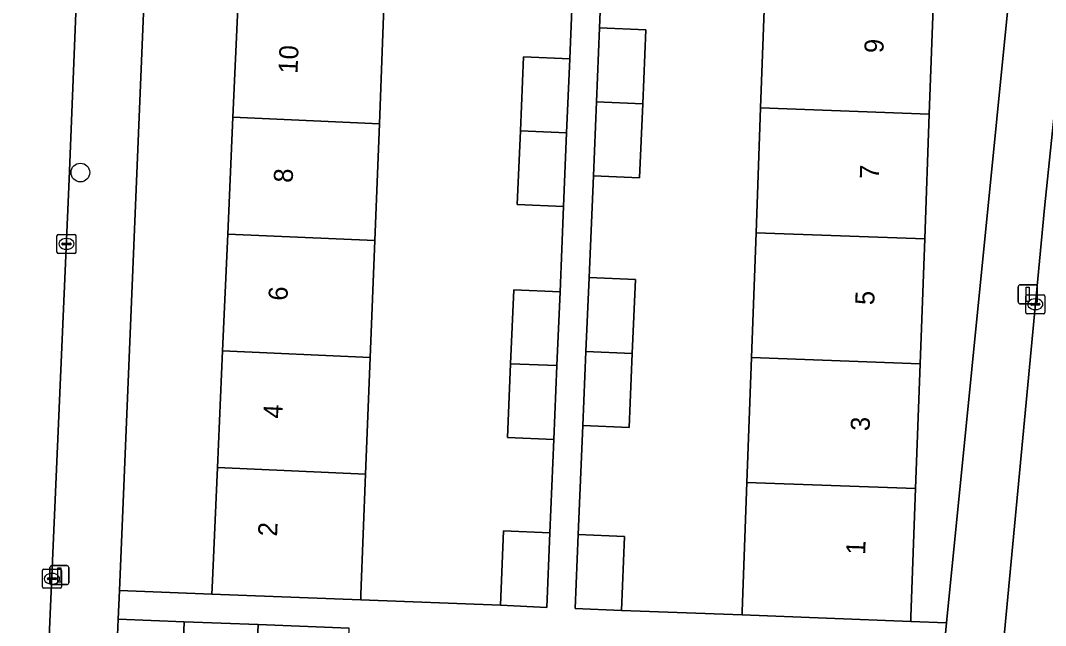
# Model space of a CAD drawing. Extents: x 161354 to 162026, y 386504 to 387460.
# Drawn here: x 161732.9 to 161786.7, y 386676.1 to 386707.9 of the extents above; entities that cross this region are included whole.
import ezdxf

# ---------------------------------------------------------------- set-up
doc = ezdxf.new("R2010")
doc.units = 0
for name, color, linetype in [('IMGEO_Boom', 7, 'Continuous'), ('IMGEO_Erf', 7, 'Continuous'), ('IMGEO_Kolk', 7, 'Continuous'), ('IMGEO_Lichtmast', 7, 'Continuous'), ('IMGEO_Pand', 7, 'Continuous'), ('IMGEO_Pand_nummerreeks', 7, 'Continuous'), ('IMGEO_Rijbaan_lokaal_open', 7, 'Continuous'), ('IMGEO_Voetpad_open', 7, 'Continuous')]:
    doc.layers.add(name, color=color, linetype=linetype)

msp = doc.modelspace()

# ---------------------------------------------------------------- linework, layer by layer
at = {"layer": 'IMGEO_Boom'}
msp.add_circle((161736.057, 386699.886), 0.489, dxfattribs=at)
at = {"layer": 'IMGEO_Erf'}
msp.add_lwpolyline([(161785.465, 386716.028), (161781.066, 386716.232), (161780.821, 386709.507), (161780.583, 386702.957), (161780.344, 386696.408), (161780.105, 386689.858), (161779.867, 386683.308), (161779.622, 386676.583), (161779.613, 386676.336), (161781.487, 386676.264)], close=True, dxfattribs=at)
for points in [[(161739.604, 386714.173), (161738.102, 386677.954), (161742.958, 386677.768), (161742.971, 386678.107), (161743.248, 386684.405), (161743.518, 386690.531), (161743.788, 386696.658), (161744.058, 386702.784), (161744.328, 386708.91)], [(161763.521, 386712.995), (161763.289, 386707.469), (161765.717, 386707.367), (161765.554, 386703.49), (161765.391, 386699.614), (161762.963, 386699.716), (161762.739, 386694.372), (161765.167, 386694.27), (161765.004, 386690.394), (161764.841, 386686.517), (161762.413, 386686.619), (161762.159, 386680.89), (161764.601, 386680.788), (161764.438, 386676.911), (161770.768, 386676.676), (161770.775, 386676.865), (161771.021, 386683.63), (161771.258, 386690.18), (161771.496, 386696.73), (161771.734, 386703.279), (161771.972, 386709.829)], [(161751.981, 386708.573), (161751.741, 386702.445), (161751.501, 386696.318), (161751.261, 386690.19), (161751.021, 386684.062), (161750.775, 386677.771), (161750.763, 386677.469), (161758.095, 386677.188), (161758.258, 386681.092), (161760.686, 386680.99), (161760.89, 386685.879), (161758.463, 386685.981), (161758.625, 386689.857), (161758.787, 386693.734), (161761.215, 386693.632), (161761.402, 386698.102), (161758.974, 386698.203), (161759.136, 386702.08), (161759.299, 386705.957), (161761.727, 386705.855), (161761.927, 386710.65)], [(161781.003, 386671.42), (161774.721, 386671.645), (161772.508, 386671.724), (161772.639, 386675.107), (161770.353, 386675.196), (161770.258, 386672.768), (161766.381, 386672.919), (161762.504, 386673.07), (161762.599, 386675.499), (161757.911, 386675.681), (161757.816, 386673.253), (161753.939, 386673.404), (161750.062, 386673.555), (161750.157, 386675.983), (161745.378, 386676.17), (161745.284, 386673.741), (161741.407, 386673.892), (161741.501, 386676.321), (161738.04, 386676.455), (161737.118, 386654.209)]]:
    msp.add_lwpolyline(points, dxfattribs=at)
at = {"layer": 'IMGEO_Kolk'}
for p, q in [((161734.826, 386695.717), (161734.826, 386696.569)), ((161734.901, 386696.643), (161735.753, 386696.643)), ((161735.128, 386696.186), (161735.526, 386696.186)), ((161735.314, 386696.423), (161735.339, 386696.423)), ((161735.827, 386696.569), (161735.827, 386695.717)), ((161735.753, 386695.643), (161734.901, 386695.643)), ((161735.085, 386696.137), (161735.085, 386696.149)), ((161735.523, 386696.1), (161735.125, 386696.1)), ((161735.337, 386695.863), (161735.312, 386695.863)), ((161735.569, 386696.149), (161735.569, 386696.137)), ((161785.72, 386693.477), (161786.572, 386693.477)), ((161785.645, 386692.551), (161785.645, 386693.403)), ((161785.904, 386692.971), (161785.904, 386692.983)), ((161786.342, 386692.934), (161785.944, 386692.934)), ((161785.947, 386693.02), (161786.345, 386693.02)), ((161786.133, 386693.257), (161786.158, 386693.257)), ((161786.388, 386692.983), (161786.388, 386692.971)), ((161786.646, 386693.403), (161786.646, 386692.551)), ((161786.572, 386692.477), (161785.72, 386692.477)), ((161786.156, 386692.697), (161786.131, 386692.697)), ((161734.065, 386678.151), (161734.065, 386679.003)), ((161734.14, 386679.077), (161734.992, 386679.077)), ((161735.066, 386679.003), (161735.066, 386678.151)), ((161734.324, 386678.571), (161734.324, 386678.583)), ((161734.762, 386678.534), (161734.364, 386678.534)), ((161734.367, 386678.62), (161734.765, 386678.62)), ((161734.553, 386678.857), (161734.578, 386678.857)), ((161734.808, 386678.583), (161734.808, 386678.571)), ((161734.992, 386678.077), (161734.14, 386678.077)), ((161734.576, 386678.297), (161734.551, 386678.297))]:
    msp.add_line(p, q, dxfattribs=at)
for points in [[(161734.826, 386695.717), (161734.826, 386696.569)], [(161734.901, 386696.643), (161735.753, 386696.643)], [(161735.827, 386696.569), (161735.827, 386695.717)], [(161735.753, 386695.643), (161734.901, 386695.643)], [(161785.72, 386693.477), (161786.572, 386693.477)], [(161785.645, 386692.551), (161785.645, 386693.403)], [(161786.646, 386693.403), (161786.646, 386692.551)], [(161786.572, 386692.477), (161785.72, 386692.477)], [(161734.065, 386678.151), (161734.065, 386679.003)], [(161734.14, 386679.077), (161734.992, 386679.077)], [(161735.066, 386679.003), (161735.066, 386678.151)], [(161734.992, 386678.077), (161734.14, 386678.077)]]:
    msp.add_lwpolyline(points, dxfattribs=at)
for centre, radius, start, end in [((161734.903, 386696.567), 0.0765, 91.552, 178.448), ((161734.903, 386696.567), 0.0765, 91.552, 178.448), ((161735.125, 386696.146), 0.0403, 85.8775, 175.7526), ((161735.53, 386696.148), 0.0386, 1.7309, 96.639), ((161735.751, 386696.567), 0.0765, 1.552, 88.448), ((161735.751, 386696.567), 0.0765, 1.552, 88.448), ((161734.903, 386695.719), 0.0765, 181.552, 268.448), ((161734.903, 386695.719), 0.0765, 181.552, 268.448), ((161735.122, 386696.136), 0.0366, 178.938, 274.7102), ((161735.526, 386696.143), 0.043, 264.8664, 352.4533), ((161735.751, 386695.719), 0.0765, 271.552, 358.448), ((161735.751, 386695.719), 0.0765, 271.552, 358.448), ((161785.722, 386693.401), 0.0765, 91.552, 178.448), ((161785.722, 386693.401), 0.0765, 91.552, 178.448), ((161786.57, 386693.401), 0.0765, 1.552, 88.448), ((161786.57, 386693.401), 0.0765, 1.552, 88.448), ((161785.944, 386692.98), 0.0403, 85.8775, 175.7526), ((161785.941, 386692.97), 0.0366, 178.938, 274.7102), ((161786.345, 386692.977), 0.043, 264.8664, 352.4533), ((161786.349, 386692.982), 0.0386, 1.7309, 96.639), ((161785.722, 386692.553), 0.0765, 181.552, 268.448), ((161785.722, 386692.553), 0.0765, 181.552, 268.448), ((161786.57, 386692.553), 0.0765, 271.552, 358.448), ((161786.57, 386692.553), 0.0765, 271.552, 358.448), ((161734.142, 386679.001), 0.0765, 91.552, 178.448), ((161734.142, 386679.001), 0.0765, 91.552, 178.448), ((161734.99, 386679.001), 0.0765, 1.552, 88.448), ((161734.99, 386679.001), 0.0765, 1.552, 88.448), ((161734.364, 386678.58), 0.0403, 85.8775, 175.7526), ((161734.361, 386678.57), 0.0366, 178.938, 274.7102), ((161734.765, 386678.577), 0.043, 264.8664, 352.4533), ((161734.769, 386678.582), 0.0386, 1.7309, 96.639), ((161734.142, 386678.153), 0.0765, 181.552, 268.448), ((161734.142, 386678.153), 0.0765, 181.552, 268.448), ((161734.99, 386678.153), 0.0765, 271.552, 358.448), ((161734.99, 386678.153), 0.0765, 271.552, 358.448)]:
    msp.add_arc(centre, radius, start, end, dxfattribs=at)
for centre, major_axis, ratio, start_param, end_param in [((161735.313, 386696.143), (-0.387, 0.002), 0.722429, 4.712389, 7.853982), ((161735.338, 386696.143), (-0.39, 0.002), 0.717154, 1.570796, 4.712389), ((161786.132, 386692.977), (-0.387, 0.002), 0.722429, 4.712389, 7.853982), ((161786.157, 386692.977), (-0.39, 0.002), 0.717154, 1.570796, 4.712389), ((161734.552, 386678.577), (-0.387, 0.002), 0.722429, 4.712389, 7.853982), ((161734.577, 386678.577), (-0.39, 0.002), 0.717154, 1.570796, 4.712389)]:
    msp.add_ellipse(centre, major_axis=major_axis, ratio=ratio, start_param=start_param, end_param=end_param, dxfattribs=at)
at = {"layer": 'IMGEO_Lichtmast'}
for p, q in [((161785.254, 386693.096), (161785.254, 386693.896)), ((161785.254, 386693.896), (161785.254, 386693.096)), ((161785.354, 386693.996), (161786.144, 386693.996)), ((161786.144, 386693.996), (161785.354, 386693.996)), ((161786.244, 386693.896), (161786.244, 386693.096)), ((161786.244, 386693.096), (161786.244, 386693.896)), ((161786.144, 386692.996), (161785.354, 386692.996)), ((161785.354, 386692.996), (161786.144, 386692.996)), ((161734.46, 386678.368), (161734.46, 386679.168)), ((161734.46, 386679.168), (161734.46, 386678.368)), ((161734.56, 386679.268), (161735.35, 386679.268)), ((161735.35, 386679.268), (161734.56, 386679.268)), ((161735.45, 386679.168), (161735.45, 386678.368)), ((161735.45, 386678.368), (161735.45, 386679.168)), ((161735.35, 386678.268), (161734.56, 386678.268)), ((161734.56, 386678.268), (161735.35, 386678.268))]:
    msp.add_line(p, q, dxfattribs=at)
for points in [[(161785.674, 386693.871), (161785.824, 386693.871), (161785.824, 386693.121), (161785.674, 386693.121), (161785.674, 386693.871)], [(161734.88, 386679.143), (161735.03, 386679.143), (161735.03, 386678.393), (161734.88, 386678.393), (161734.88, 386679.143)]]:
    msp.add_lwpolyline(points, dxfattribs=at)
for centre, start, end in [((161785.354, 386693.896), 90, 180), ((161785.354, 386693.896), 90, 180), ((161786.144, 386693.896), 0, 90), ((161786.144, 386693.896), 360, 90), ((161785.354, 386693.096), 180, 270), ((161785.354, 386693.096), 180, 270), ((161786.144, 386693.096), 270, 0), ((161786.144, 386693.096), 270, 0), ((161734.56, 386679.168), 90, 180), ((161734.56, 386679.168), 90, 180), ((161735.35, 386679.168), 0, 90), ((161735.35, 386679.168), 360, 90), ((161734.56, 386678.368), 180, 270), ((161734.56, 386678.368), 180, 270), ((161735.35, 386678.368), 270, 0), ((161735.35, 386678.368), 270, 0)]:
    msp.add_arc(centre, 0.1, start, end, dxfattribs=at)
at = {"layer": 'IMGEO_Pand'}
for points in [[(161771.972, 386709.829), (161771.734, 386703.279), (161780.583, 386702.957), (161780.821, 386709.507)], [(161744.328, 386708.91), (161744.058, 386702.784), (161751.741, 386702.445), (161751.981, 386708.573)], [(161763.289, 386707.469), (161763.126, 386703.592), (161765.554, 386703.49), (161765.717, 386707.367)], [(161761.727, 386705.855), (161759.299, 386705.957), (161759.136, 386702.08), (161761.564, 386701.978)], [(161765.554, 386703.49), (161763.126, 386703.592), (161762.963, 386699.716), (161765.391, 386699.614)], [(161780.344, 386696.408), (161780.583, 386702.957), (161771.734, 386703.279), (161771.496, 386696.73)], [(161751.501, 386696.318), (161751.741, 386702.445), (161744.058, 386702.784), (161743.788, 386696.658)], [(161761.564, 386701.978), (161759.136, 386702.08), (161758.974, 386698.203), (161761.402, 386698.102)], [(161771.496, 386696.73), (161771.258, 386690.18), (161780.105, 386689.858), (161780.344, 386696.408)], [(161743.788, 386696.658), (161743.518, 386690.531), (161751.261, 386690.19), (161751.501, 386696.318)], [(161762.739, 386694.372), (161762.576, 386690.496), (161765.004, 386690.394), (161765.167, 386694.27)], [(161761.215, 386693.632), (161758.787, 386693.734), (161758.625, 386689.857), (161761.053, 386689.756)], [(161743.518, 386690.531), (161743.248, 386684.405), (161751.021, 386684.062), (161751.261, 386690.19)], [(161765.004, 386690.394), (161762.576, 386690.496), (161762.413, 386686.619), (161764.841, 386686.517)], [(161761.053, 386689.756), (161758.625, 386689.857), (161758.463, 386685.981), (161760.89, 386685.879)], [(161779.867, 386683.308), (161780.105, 386689.858), (161771.258, 386690.18), (161771.021, 386683.63)], [(161751.021, 386684.062), (161743.248, 386684.405), (161742.971, 386678.107), (161742.958, 386677.768), (161750.763, 386677.469), (161750.775, 386677.771)], [(161779.867, 386683.308), (161771.021, 386683.63), (161770.775, 386676.865), (161770.768, 386676.676), (161779.613, 386676.336), (161779.622, 386676.583)], [(161760.686, 386680.99), (161758.258, 386681.092), (161758.095, 386677.188), (161760.522, 386677.076)], [(161762.159, 386680.89), (161762.01, 386677.013), (161764.438, 386676.911), (161764.601, 386680.788)], [(161745.378, 386676.17), (161741.501, 386676.321), (161741.407, 386673.892), (161745.284, 386673.741)]]:
    msp.add_lwpolyline(points, close=True, dxfattribs=at)
at = {"layer": 'IMGEO_Rijbaan_lokaal_open'}
msp.add_lwpolyline([(161798.13, 386741.172), (161798.266, 386742.482), (161799.047, 386750), (161799.477, 386754.186), (161801.237, 386771.333), (161794.403, 386771.693), (161792.01, 386750), (161789.803, 386728.701), (161788.482, 386715.948), (161786.624, 386698.019), (161784.434, 386674.841), (161784.094, 386671.248), (161782.825, 386657.818), (161789.606, 386657.165), (161792.334, 386684.195), (161794.081, 386700.543), (161794.13, 386700.862), (161794.961, 386709.575), (161796.448, 386724.974), (161796.589, 386726.34)], close=True, dxfattribs=at)
for points in [[(161735.471, 386699.54), (161735.824, 386708.256), (161728.888, 386708.517), (161728.502, 386699.051), (161727.654, 386679.034), (161726.868, 386660.492), (161726.622, 386654.699)], [(161733.581, 386653.996), (161734.07, 386667.509), (161735.471, 386699.54)]]:
    msp.add_lwpolyline(points, dxfattribs=at)
at = {"layer": 'IMGEO_Voetpad_open'}
for points in [[(161737.664, 386757.8), (161737.515, 386750), (161736.628, 386728.094), (161737.127, 386728.074), (161736.861, 386721.508), (161736.362, 386721.528), (161735.937, 386711.052), (161735.824, 386708.256), (161735.471, 386699.54), (161734.07, 386667.509), (161733.581, 386653.996)], [(161786.624, 386698.019), (161788.482, 386715.948), (161787.986, 386715.994), (161785.465, 386716.028), (161781.487, 386676.264), (161781.358, 386674.967), (161781.131, 386674.979), (161781.124, 386674.777), (161781.003, 386671.42), (161780.147, 386662.39), (161779.2, 386652.395)], [(161737.118, 386654.209), (161738.04, 386676.455), (161738.102, 386677.954), (161739.604, 386714.173)], [(161781.358, 386674.967), (161781.487, 386676.264), (161779.613, 386676.336), (161770.768, 386676.676), (161764.438, 386676.911), (161762.01, 386677.013), (161762.159, 386680.89), (161762.413, 386686.619), (161762.576, 386690.496), (161762.739, 386694.372), (161762.963, 386699.716), (161763.126, 386703.592), (161763.289, 386707.469), (161763.521, 386712.995)], [(161761.927, 386710.65), (161761.727, 386705.855), (161761.564, 386701.978), (161761.402, 386698.102), (161761.215, 386693.632), (161761.053, 386689.756), (161760.89, 386685.879), (161760.686, 386680.99), (161760.522, 386677.076), (161758.095, 386677.188), (161750.763, 386677.469), (161742.958, 386677.768), (161738.102, 386677.954), (161738.04, 386676.455), (161741.501, 386676.321), (161745.378, 386676.17), (161750.157, 386675.983)], [(161782.294, 386652.199), (161782.564, 386655.061), (161782.825, 386657.818), (161784.094, 386671.248), (161783.597, 386671.293), (161783.937, 386674.886), (161784.434, 386674.841), (161786.624, 386698.019)]]:
    msp.add_lwpolyline(points, dxfattribs=at)

# ---------------------------------------------------------------- texts
at = {"layer": 'IMGEO_Pand_nummerreeks'}
for s, rotation, p in [('10', 87.4784, (161747.441, 386705.059)), ('9', 87.9142, (161778.176, 386706.136)), ('8', 87.4784, (161747.189, 386699.336)), ('7', 87.9142, (161777.935, 386699.528)), ('6', 87.4784, (161746.917, 386693.148)), ('5', 87.9142, (161777.695, 386692.92)), ('4', 87.4784, (161746.645, 386686.964)), ('3', 87.9142, (161777.454, 386686.312)), ('2', 87.4792, (161746.372, 386680.778)), ('1', 87.9146, (161777.219, 386679.819))]:
    msp.add_text(s, height=1, rotation=rotation, dxfattribs=at).set_placement(p)

doc.saveas('drawing.dxf')
